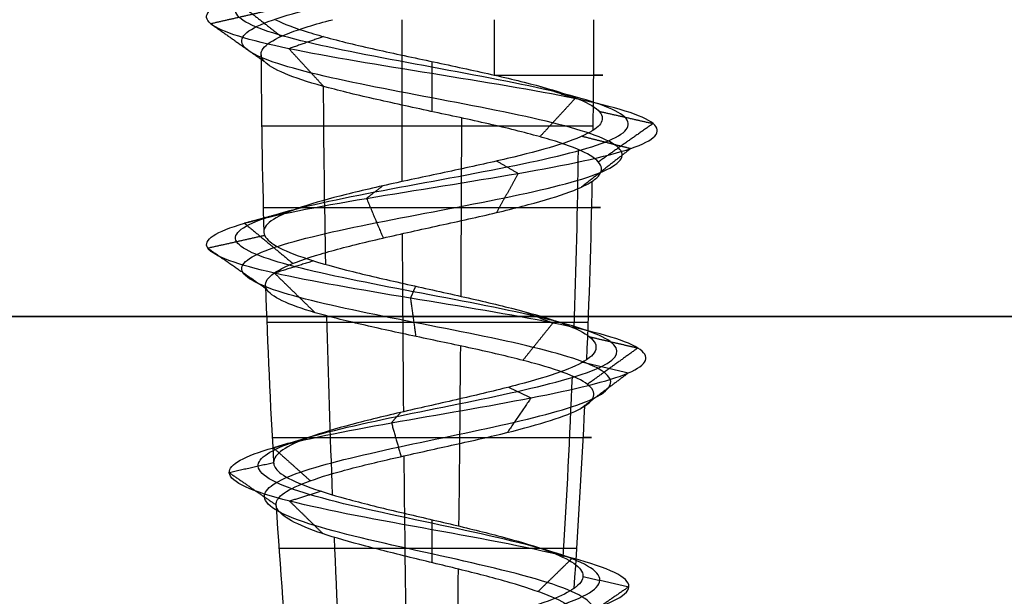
# Model space of a CAD drawing. Header units: millimetres. Extents: x -646 to 654, y -203 to 198.
# Tile 508 of 656: x -31.7 to -23.78, y 139.59 to 144.23. Entities that reach past the tile are written whole.
import ezdxf

# ---------------------------------------------------------------- set-up
doc = ezdxf.new("R2010")
doc.units = ezdxf.units.MM
doc.layers.add('Default', color=7, linetype='Continuous', true_color=0x000000)
doc.layers.add('Screw', color=7, linetype='Continuous', true_color=0xffffff)

msp = doc.modelspace()

# ---------------------------------------------------------------- linework, layer by layer
at = {"layer": 'Default'}
for points in [[(-645.3844, 141.8403, 1171.8222), (3.6156, 141.8403, 1171.8222), (652.6156, 141.8403, 1171.8222)], [(652.6156, 141.8403, 771.8222), (3.6156, 141.8403, 771.8222), (-645.3844, 141.8403, 771.8222)]]:
    msp.add_open_spline(points, degree=2, dxfattribs=at)
at = {"layer": 'Screw', "color": 7, "true_color": 0xffffff, "extrusion": (0.984564, 9.33495e-14, -0.175023)}
for start, end in [(268.803567, 270), (267.101632, 268.418832), (265.414268, 266.774917)]:
    msp.add_arc((144.2263, 822.7859, -164.2581), 62.3281, start, end, dxfattribs=at)
at = {"layer": 'Screw', "color": 7, "true_color": 0xffffff, "extrusion": (-0.930504, -9.33495e-14, 0.366281)}
msp.add_arc((-144.2263, 653.3475, 311.6797), 62.3281, 89.590282, 90, dxfattribs=at)
at = {"layer": 'Screw', "color": 7, "true_color": 0xffffff, "extrusion": (-0.326888, 3.09932e-14, -0.945063)}
msp.add_arc((-144.2263, 342.3659, -726.7576), 62.3281, 270, 270.818715, dxfattribs=at)
at = {"layer": 'Screw', "color": 7, "true_color": 0xffffff, "extrusion": (0.018848, -1.78709e-15, 0.999822)}
for start, end in [(90.260206, 91.57383), (91.96827, 93.281896)]:
    msp.add_arc((144.2263, -17.8944, 778.1489), 62.3281, start, end, dxfattribs=at)
at = {"layer": 'Screw', "color": 7, "true_color": 0xffffff, "extrusion": (0, 1, 0)}
for centre, radius, start, end in [((28.3844, 778.8222, 143.781), 1.3733, 111.40935, 199.08), ((28.3844, 778.8222, 143.3703), 1.369, 199.08, 1.08), ((28.3844, 778.8222, 142.7173), 1.3566, 1.08, 199.08), ((28.3844, 778.8222, 141.7916), 1.3273, 199.08, 1.08), ((28.3844, 778.8222, 140.8686), 1.2844, 1.08, 199.08), ((28.3844, 778.8222, 139.9754), 1.2298, 199.08, 1.08)]:
    msp.add_arc(centre, radius, start, end, dxfattribs=at)
at = {"layer": 'Screw', "color": 7, "true_color": 0xffffff, "extrusion": (-0.772512, -9.33495e-14, -0.635)}
for start, end in [(88.190767, 89.506747), (86.486412, 87.810048), (84.803382, 86.171321)]:
    msp.add_arc((-144.2263, 558.7203, -472.625), 62.3281, start, end, dxfattribs=at)
at = {"layer": 'Screw', "color": 7, "true_color": 0xffffff, "extrusion": (-0.984564, -9.33495e-14, 0.175023)}
for start, end in [(87.955423, 89.273537), (86.25486, 87.588297), (84.570262, 85.936105)]:
    msp.add_arc((-144.2263, 700.8794, 164.2581), 62.3281, start, end, dxfattribs=at)
at = {"layer": 'Screw', "color": 7, "true_color": 0xffffff, "extrusion": (-0.506335, -9.33495e-14, 0.862337)}
for start, end in [(87.720403, 89.039653), (86.02345, 87.36559)]:
    msp.add_arc((-144.2263, 308.9147, 685.9792), 62.3281, start, end, dxfattribs=at)
at = {"layer": 'Screw', "color": 7, "true_color": 0xffffff, "extrusion": (-0.326888, 3.099e-14, -0.945063)}
msp.add_arc((-144.2263, 342.3659, -726.7576), 62.3281, 271.195378, 272.514379, dxfattribs=at)
at = {"layer": 'Screw', "color": 7, "true_color": 0xffffff, "extrusion": (-0.326888, 3.09926e-14, -0.945063)}
msp.add_arc((-144.2263, 342.3659, -726.7576), 62.3281, 272.858129, 274.207806, dxfattribs=at)
at = {"layer": 'Screw', "color": 7, "true_color": 0xffffff, "extrusion": (0.018848, -1.78677e-15, 0.999822)}
msp.add_arc((144.2263, -17.8944, 778.1489), 62.3281, 93.594012, 94.963328, dxfattribs=at)
at = {"layer": 'Screw', "color": 7, "true_color": 0xffffff}
for points, knots in [([(-29.2801, 135.0848, 778.8222), (-29.2897, 135.1612, 778.5877), (-29.2212, 135.2376, 778.3382), (-28.8954, 135.3903, 777.9584), (-28.6489, 135.4667, 777.8309), (-28.1198, 135.6195, 777.7928), (-27.8406, 135.6958, 777.8831), (-27.4183, 135.8486, 778.2514), (-27.2785, 135.925, 778.5277), (-27.2403, 136.0778, 779.1167), (-27.3431, 136.1541, 779.4258), (-27.7538, 136.3069, 779.8905), (-28.0599, 136.3833, 780.0426), (-28.7089, 136.5361, 780.0808), (-29.0478, 136.6124, 779.9657), (-29.5549, 136.7652, 779.5126), (-29.7251, 136.8416, 779.1767), (-29.7518, 136.9944, 778.4677), (-29.6076, 137.0707, 778.1088), (-29.1085, 137.2235, 777.5882), (-28.7509, 137.2999, 777.4299), (-28.0179, 137.4526, 777.4147), (-27.6471, 137.529, 777.5581), (-27.1095, 137.6818, 778.0741), (-26.9463, 137.7582, 778.4437), (-26.931, 137.9109, 779.2007), (-27.0794, 137.9873, 779.5834), (-27.6123, 138.1401, 780.138), (-27.9939, 138.2165, 780.3061), (-28.7749, 138.3692, 780.3214), (-29.1695, 138.4456, 780.1681), (-29.741, 138.5984, 779.6182), (-29.916, 138.6748, 779.2247), (-29.9275, 138.8275, 778.4197), (-29.7636, 138.9039, 778.0164), (-29.1955, 139.0567, 777.4376), (-28.7928, 139.1331, 777.2657), (-27.9759, 139.2858, 777.2581), (-27.5666, 139.3622, 777.4225), (-26.9793, 139.515, 777.9991), (-26.8049, 139.5914, 778.4077), (-26.7973, 139.7441, 779.2367), (-26.9642, 139.8205, 779.6519), (-27.5493, 139.9733, 780.2477), (-27.9639, 140.0497, 780.4245), (-28.8048, 140.2024, 780.4322), (-29.226, 140.2788, 780.2628), (-29.8303, 140.4316, 779.6693), (-30.0077, 140.5079, 779.2487), (-30.0184, 140.6512, 778.449), (-29.8936, 140.718, 778.0723), (-29.4247, 140.8517, 777.4798), (-29.0837, 140.9185, 777.2663), (-28.3363, 141.0522, 777.104), (-27.9325, 141.119, 777.1559), (-27.2437, 141.2527, 777.509), (-26.9612, 141.3195, 777.8089), (-26.6492, 141.4532, 778.5273), (-26.6209, 141.52, 778.9432), (-26.8381, 141.6537, 779.7052), (-27.083, 141.7205, 780.0486), (-27.742, 141.8542, 780.5049), (-28.1538, 141.921, 780.6162), (-28.9618, 142.0547, 780.55), (-29.3551, 142.1215, 780.3727), (-29.9443, 142.2552, 779.8024), (-30.1379, 142.322, 779.4114), (-30.2324, 142.4557, 778.5877), (-30.122, 142.5225, 778.1605), (-29.6606, 142.6562, 777.4701), (-29.3078, 142.723, 777.2084), (-28.5132, 142.8567, 776.9674), (-28.0744, 142.9235, 776.9889), (-27.3072, 143.0572, 777.3067), (-26.9817, 143.1241, 777.6017), (-26.5903, 143.2577, 778.334), (-26.5258, 143.3246, 778.7686), (-26.6878, 143.4582, 779.583), (-26.9137, 143.5251, 779.9598), (-27.5555, 143.6587, 780.4866), (-27.9692, 143.7256, 780.6346), (-28.7995, 143.8592, 780.6346), (-29.2132, 143.9261, 780.4866), (-29.8551, 144.0597, 779.9598), (-30.0809, 144.1266, 779.583), (-30.2429, 144.2602, 778.7686), (-30.1784, 144.3271, 778.334), (-29.787, 144.4607, 777.6017), (-29.4615, 144.5276, 777.3067), (-28.6944, 144.6612, 776.9889), (-28.2555, 144.7281, 776.9674), (-27.461, 144.8618, 777.2084), (-27.1081, 144.9286, 777.4701), (-26.6468, 145.0623, 778.1605), (-26.54, 145.1291, 778.5867), (-26.6214, 145.2628, 779.413), (-26.8092, 145.3296, 779.8102), (-27.3964, 145.4633, 780.3973), (-27.7935, 145.5301, 780.5852), (-28.6199, 145.6638, 780.6666), (-29.0461, 145.7306, 780.5598), (-29.7365, 145.8643, 780.0985), (-29.9982, 145.9311, 779.7456), (-30.2392, 146.0648, 778.951), (-30.2177, 146.1316, 778.5122), (-29.8999, 146.2653, 777.7451), (-29.6049, 146.3321, 777.4195), (-28.8726, 146.4658, 777.0281), (-28.438, 146.5326, 776.9637), (-27.6236, 146.6663, 777.1257), (-27.2468, 146.7331, 777.3515), (-26.72, 146.8668, 777.9934), (-26.572, 146.9336, 778.407), (-26.572, 147.0673, 779.2374), (-26.72, 147.1341, 779.651), (-27.2468, 147.2678, 780.2929), (-27.6236, 147.3346, 780.5188), (-28.438, 147.4683, 780.6808), (-28.8726, 147.5351, 780.6163), (-29.6049, 147.6688, 780.2249), (-29.8999, 147.7356, 779.8993), (-30.2177, 147.8693, 779.1322), (-30.2392, 147.9361, 778.6934), (-29.9982, 148.0698, 777.8988), (-29.7365, 148.1367, 777.5459), (-29.0461, 148.2703, 777.0846), (-28.6199, 148.3372, 776.9779), (-27.7935, 148.4708, 777.0593), (-27.3964, 148.5377, 777.2471), (-26.8092, 148.6713, 777.8342), (-26.6214, 148.7382, 778.2314), (-26.54, 148.8718, 779.0577), (-26.6468, 148.9387, 779.4839), (-27.1081, 149.0723, 780.1743), (-27.461, 149.1392, 780.436), (-28.2555, 149.2728, 780.6771), (-28.6944, 149.3397, 780.6555), (-29.4615, 149.4733, 780.3378), (-29.787, 149.5402, 780.0427), (-30.1784, 149.6739, 779.3104), (-30.2429, 149.7407, 778.8758), (-30.0809, 149.8744, 778.0614), (-29.8551, 149.9412, 777.6846), (-29.2132, 150.0749, 777.1578), (-28.7995, 150.1417, 777.0098), (-27.9692, 150.2754, 777.0098), (-27.5555, 150.3422, 777.1578), (-26.9137, 150.4759, 777.6846), (-26.6878, 150.5427, 778.0614), (-26.5258, 150.6764, 778.8758), (-26.5903, 150.7432, 779.3104), (-26.9817, 150.8769, 780.0427), (-27.3072, 150.9437, 780.3378), (-28.0744, 151.0774, 780.6555), (-28.5132, 151.1442, 780.6771), (-29.3078, 151.2779, 780.436), (-29.6606, 151.3447, 780.1743), (-30.122, 151.4784, 779.4839), (-30.2287, 151.5452, 779.0577), (-30.1473, 151.6789, 778.2314), (-29.9595, 151.7457, 777.8342), (-29.3723, 151.8794, 777.2471), (-28.9752, 151.9462, 777.0593), (-28.1488, 152.0799, 776.9779), (-27.7227, 152.1467, 777.0846), (-27.0323, 152.2804, 777.5459), (-26.7705, 152.3472, 777.8988), (-26.5295, 152.4809, 778.6934), (-26.5511, 152.5477, 779.1322), (-26.8688, 152.6814, 779.8993), (-27.1639, 152.7482, 780.2249), (-27.8962, 152.8819, 780.6163), (-28.3307, 152.9488, 780.6808), (-29.1451, 153.0824, 780.5188), (-29.522, 153.1493, 780.2929), (-30.0487, 153.2829, 779.651), (-30.1967, 153.3497, 779.2381), (-30.1967, 153.4166, 778.8222)], [0.0909091, 0.0909091, 0.0909091, 0.0909091, 0.1022727, 0.1022727, 0.1136364, 0.1136364, 0.125, 0.125, 0.1363636, 0.1363636, 0.1477273, 0.1477273, 0.1590909, 0.1590909, 0.1704545, 0.1704545, 0.1818182, 0.1818182, 0.1931818, 0.1931818, 0.2045455, 0.2045455, 0.2159091, 0.2159091, 0.2272727, 0.2272727, 0.2386364, 0.2386364, 0.25, 0.25, 0.2613636, 0.2613636, 0.2727273, 0.2727273, 0.2840909, 0.2840909, 0.2954545, 0.2954545, 0.3068182, 0.3068182, 0.3181818, 0.3181818, 0.3295455, 0.3295455, 0.3409091, 0.3409091, 0.3522727, 0.3522727, 0.3636364, 0.3636364, 0.3735795, 0.3735795, 0.3835227, 0.3835227, 0.3934659, 0.3934659, 0.4034091, 0.4034091, 0.4133523, 0.4133523, 0.4232955, 0.4232955, 0.4332386, 0.4332386, 0.4431818, 0.4431818, 0.453125, 0.453125, 0.4630682, 0.4630682, 0.4730114, 0.4730114, 0.4829545, 0.4829545, 0.4928977, 0.4928977, 0.5028409, 0.5028409, 0.5127841, 0.5127841, 0.5227273, 0.5227273, 0.5326705, 0.5326705, 0.5426136, 0.5426136, 0.5525568, 0.5525568, 0.5625, 0.5625, 0.5724432, 0.5724432, 0.5823864, 0.5823864, 0.5923295, 0.5923295, 0.6022727, 0.6022727, 0.6122159, 0.6122159, 0.6221591, 0.6221591, 0.6321023, 0.6321023, 0.6420455, 0.6420455, 0.6519886, 0.6519886, 0.6619318, 0.6619318, 0.671875, 0.671875, 0.6818182, 0.6818182, 0.6917614, 0.6917614, 0.7017045, 0.7017045, 0.7116477, 0.7116477, 0.7215909, 0.7215909, 0.7315341, 0.7315341, 0.7414773, 0.7414773, 0.7514205, 0.7514205, 0.7613636, 0.7613636, 0.7713068, 0.7713068, 0.78125, 0.78125, 0.7911932, 0.7911932, 0.8011364, 0.8011364, 0.8110795, 0.8110795, 0.8210227, 0.8210227, 0.8309659, 0.8309659, 0.8409091, 0.8409091, 0.8508523, 0.8508523, 0.8607955, 0.8607955, 0.8707386, 0.8707386, 0.8806818, 0.8806818, 0.890625, 0.890625, 0.9005682, 0.9005682, 0.9105114, 0.9105114, 0.9204545, 0.9204545, 0.9303977, 0.9303977, 0.9403409, 0.9403409, 0.9502841, 0.9502841, 0.9602273, 0.9602273, 0.9701705, 0.9701705, 0.9801136, 0.9801136, 0.9900568, 0.9900568, 1, 1, 1, 1]), ([(-28.4622, 135.5653, 778.056), (-28.4366, 135.5752, 778.0508), (-28.4106, 135.585, 778.047), (-28.1808, 135.6713, 778.0254), (-27.962, 135.7476, 778.0907), (-27.6259, 135.9004, 778.3729), (-27.5112, 135.9768, 778.5886), (-27.473, 136.1296, 779.0558), (-27.5506, 136.2059, 779.3044), (-27.8752, 136.3587, 779.6829), (-28.1208, 136.4351, 779.81), (-28.648, 136.5879, 779.8482), (-28.9263, 136.6642, 779.7582), (-29.3473, 136.817, 779.3912), (-29.4924, 136.8934, 779.1158), (-29.5192, 137.0462, 778.5286), (-29.4, 137.1225, 778.2303), (-28.9871, 137.2753, 777.7958), (-28.6899, 137.3517, 777.6626), (-28.0788, 137.5044, 777.6473), (-27.7685, 137.5808, 777.7657), (-27.3171, 137.7336, 778.1956), (-27.1789, 137.81, 778.5046), (-27.1636, 137.9627, 779.1398), (-27.287, 138.0391, 779.462), (-27.7338, 138.1919, 779.9304), (-28.0548, 138.2683, 780.0735), (-28.7139, 138.421, 780.0888), (-29.0481, 138.4974, 779.9605), (-29.5334, 138.6502, 779.4967), (-29.6834, 138.7266, 779.1638), (-29.6948, 138.8793, 778.4806), (-29.556, 138.9557, 778.1379), (-29.0741, 139.1085, 777.6452), (-28.7319, 139.1849, 777.4984), (-28.0368, 139.3376, 777.4907), (-27.6881, 139.414, 777.6301), (-27.1869, 139.5668, 778.1205), (-27.0376, 139.6432, 778.4686), (-27.03, 139.7959, 779.1758), (-27.1718, 139.8723, 779.5305), (-27.6707, 140.0251, 780.0402), (-28.0248, 140.1015, 780.1919), (-28.7439, 140.2542, 780.1995), (-29.1046, 140.3306, 780.0552), (-29.6227, 140.4834, 779.5478), (-29.775, 140.5597, 779.1878), (-29.7858, 140.703, 778.5023), (-29.68, 140.7698, 778.1787), (-29.2786, 140.9035, 777.6686), (-28.986, 140.9703, 777.4841), (-28.3432, 141.104, 777.3426), (-27.9952, 141.1708, 777.3863), (-27.4003, 141.3045, 777.689), (-27.1558, 141.3713, 777.9472), (-26.8845, 141.505, 778.5671), (-26.859, 141.5718, 778.9266), (-27.0453, 141.7055, 779.5867), (-27.2566, 141.7723, 779.8847), (-27.8269, 141.906, 780.2819), (-28.184, 141.9728, 780.3794), (-28.886, 142.1065, 780.3237), (-29.2283, 142.1733, 780.1705), (-29.7421, 142.307, 779.6756), (-29.9116, 142.3738, 779.3356), (-29.9957, 142.5075, 778.6179), (-29.8989, 142.5743, 778.2455), (-29.4968, 142.708, 777.6437), (-29.1892, 142.7748, 777.4156), (-28.4966, 142.9085, 777.2055), (-28.1142, 142.9753, 777.2243), (-27.4455, 143.109, 777.5012), (-27.1618, 143.1759, 777.7584), (-26.8206, 143.3095, 778.3967), (-26.7644, 143.3764, 778.7755), (-26.9056, 143.51, 779.4853), (-27.1025, 143.5769, 779.8138), (-27.6619, 143.7105, 780.2729), (-28.0225, 143.7774, 780.4019), (-28.7462, 143.911, 780.4019), (-29.1068, 143.9779, 780.2729), (-29.6663, 144.1115, 779.8138), (-29.8631, 144.1784, 779.4853), (-30.0043, 144.312, 778.7755), (-29.9481, 144.3789, 778.3967), (-29.607, 144.5125, 777.7584), (-29.3232, 144.5794, 777.5012), (-28.6546, 144.713, 777.2243), (-28.2721, 144.7799, 777.2055), (-27.5795, 144.9136, 777.4156), (-27.2719, 144.9804, 777.6437), (-26.8698, 145.1141, 778.2455), (-26.7768, 145.1809, 778.6169), (-26.8477, 145.3146, 779.3372), (-27.0114, 145.3814, 779.6834), (-27.5232, 145.5151, 780.1951), (-27.8694, 145.5819, 780.3589), (-28.5897, 145.7156, 780.4298), (-28.9611, 145.7824, 780.3368), (-29.5629, 145.9161, 779.9347), (-29.791, 145.9829, 779.6271), (-30.0011, 146.1166, 778.9345), (-29.9823, 146.1834, 778.552), (-29.7054, 146.3171, 777.8834), (-29.4482, 146.3839, 777.5996), (-28.8099, 146.5176, 777.2584), (-28.4311, 146.5844, 777.2022), (-27.7213, 146.7181, 777.3434), (-27.3928, 146.7849, 777.5403), (-26.9336, 146.9186, 778.0998), (-26.8046, 146.9854, 778.4603), (-26.8046, 147.1191, 779.1841), (-26.9336, 147.1859, 779.5446), (-27.3928, 147.3196, 780.1041), (-27.7213, 147.3864, 780.301), (-28.4311, 147.5201, 780.4422), (-28.8099, 147.5869, 780.386), (-29.4482, 147.7206, 780.0448), (-29.7054, 147.7874, 779.7611), (-29.9823, 147.9211, 779.0924), (-30.0011, 147.988, 778.7099), (-29.791, 148.1216, 778.0174), (-29.5629, 148.1885, 777.7098), (-28.9611, 148.3221, 777.3077), (-28.5897, 148.389, 777.2146), (-27.8694, 148.5226, 777.2856), (-27.5232, 148.5895, 777.4493), (-27.0114, 148.7231, 777.9611), (-26.8477, 148.79, 778.3072), (-26.7768, 148.9236, 779.0275), (-26.8698, 148.9905, 779.399), (-27.2719, 149.1241, 780.0007), (-27.5795, 149.191, 780.2289), (-28.2721, 149.3246, 780.439), (-28.6546, 149.3915, 780.4202), (-29.3232, 149.5251, 780.1432), (-29.607, 149.592, 779.886), (-29.9481, 149.7257, 779.2477), (-30.0043, 149.7925, 778.8689), (-29.8631, 149.9262, 778.1591), (-29.6663, 149.993, 777.8306), (-29.1068, 150.1267, 777.3715), (-28.7462, 150.1935, 777.2425), (-28.0225, 150.3272, 777.2425), (-27.6619, 150.394, 777.3715), (-27.1025, 150.5277, 777.8306), (-26.9056, 150.5945, 778.1591), (-26.7644, 150.7282, 778.8689), (-26.8206, 150.795, 779.2477), (-27.1618, 150.9287, 779.886), (-27.4455, 150.9955, 780.1432), (-28.1142, 151.1292, 780.4202), (-28.4966, 151.196, 780.439), (-29.1892, 151.3297, 780.2289), (-29.4968, 151.3965, 780.0007), (-29.8989, 151.5302, 779.399), (-29.9919, 151.597, 779.0275), (-29.921, 151.7307, 778.3072), (-29.7573, 151.7975, 777.9611), (-29.2455, 151.9312, 777.4493), (-28.8993, 151.998, 777.2856), (-28.1791, 152.1317, 777.2146), (-27.8076, 152.1985, 777.3077), (-27.2058, 152.3322, 777.7098), (-26.9777, 152.399, 778.0174), (-26.7676, 152.5327, 778.7099), (-26.7864, 152.5995, 779.0924), (-27.0634, 152.7332, 779.7611), (-27.3205, 152.8, 780.0448), (-27.9588, 152.9337, 780.386), (-28.3376, 153.0006, 780.4422), (-29.0475, 153.1342, 780.301), (-29.3759, 153.2011, 780.1041), (-29.8351, 153.3347, 779.5446), (-29.9641, 153.4015, 779.1847), (-29.9641, 153.4684, 778.8222)], [2.782471, 2.782471, 2.782471, 2.782471, 2.974275, 2.974275, 4.461413, 4.461413, 5.948551, 5.948551, 7.435688, 7.435688, 8.922826, 8.922826, 10.409964, 10.409964, 11.897102, 11.897102, 13.384239, 13.384239, 14.871377, 14.871377, 16.358515, 16.358515, 17.845652, 17.845652, 19.33279, 19.33279, 20.819928, 20.819928, 22.307065, 22.307065, 23.794203, 23.794203, 25.281341, 25.281341, 26.768478, 26.768478, 28.255616, 28.255616, 29.742754, 29.742754, 31.229892, 31.229892, 32.717029, 32.717029, 34.204167, 34.204167, 35.691305, 35.691305, 36.99255, 36.99255, 38.293796, 38.293796, 39.595041, 39.595041, 40.896287, 40.896287, 42.197532, 42.197532, 43.498777, 43.498777, 44.800023, 44.800023, 46.101268, 46.101268, 47.402514, 47.402514, 48.703759, 48.703759, 50.005005, 50.005005, 51.30625, 51.30625, 52.607496, 52.607496, 53.908741, 53.908741, 55.209987, 55.209987, 56.511232, 56.511232, 57.812478, 57.812478, 59.113723, 59.113723, 60.414969, 60.414969, 61.716214, 61.716214, 63.01746, 63.01746, 64.318705, 64.318705, 65.619951, 65.619951, 66.921196, 66.921196, 68.222442, 68.222442, 69.523687, 69.523687, 70.824933, 70.824933, 72.126178, 72.126178, 73.427423, 73.427423, 74.728669, 74.728669, 76.029914, 76.029914, 77.33116, 77.33116, 78.632405, 78.632405, 79.933651, 79.933651, 81.234896, 81.234896, 82.536142, 82.536142, 83.837387, 83.837387, 85.138633, 85.138633, 86.439878, 86.439878, 87.741124, 87.741124, 89.042369, 89.042369, 90.343615, 90.343615, 91.64486, 91.64486, 92.946106, 92.946106, 94.247351, 94.247351, 95.548597, 95.548597, 96.849842, 96.849842, 98.151088, 98.151088, 99.452333, 99.452333, 100.753579, 100.753579, 102.054824, 102.054824, 103.35607, 103.35607, 104.657315, 104.657315, 105.95856, 105.95856, 107.259806, 107.259806, 108.561051, 108.561051, 109.862297, 109.862297, 111.163542, 111.163542, 112.464788, 112.464788, 113.766033, 113.766033, 115.067279, 115.067279, 116.368524, 116.368524, 117.66977, 117.66977, 118.971015, 118.971015, 118.971015, 118.971015]), ([(-28.0882, 135.4652, 778.1266), (-27.9956, 135.5025, 778.1558), (-27.907, 135.5398, 778.203), (-27.6707, 135.6534, 778.3991), (-27.5614, 135.7298, 778.6018), (-27.5232, 135.8826, 779.0427), (-27.5955, 135.9589, 779.2781), (-27.9014, 136.1117, 779.6381), (-28.1339, 136.1881, 779.7597), (-28.6348, 136.3409, 779.7979), (-28.9001, 136.4172, 779.7133), (-29.3025, 136.57, 779.3649), (-29.4422, 136.6464, 779.1026), (-29.4689, 136.7992, 778.5418), (-29.3551, 136.8755, 778.2565), (-28.9609, 137.0283, 777.8406), (-28.6768, 137.1047, 777.7129), (-28.0919, 137.2574, 777.6976), (-27.7947, 137.3338, 777.8106), (-27.3619, 137.4866, 778.2218), (-27.2292, 137.563, 778.5178), (-27.2139, 137.7157, 779.1266), (-27.3318, 137.7921, 779.4358), (-27.76, 137.9449, 779.8856), (-28.0679, 138.0213, 780.0232), (-28.7008, 138.174, 780.0385), (-29.0218, 138.2504, 779.9157), (-29.4886, 138.4032, 779.4705), (-29.6331, 138.4796, 779.1506), (-29.6446, 138.6323, 778.4938), (-29.5112, 138.7087, 778.1641), (-29.0479, 138.8615, 777.69), (-28.7188, 138.9379, 777.5486), (-28.0499, 139.0906, 777.541), (-27.7143, 139.167, 777.675), (-27.2317, 139.3198, 778.1467), (-27.0879, 139.3962, 778.4818), (-27.0802, 139.5489, 779.1626), (-27.2167, 139.6253, 779.5042), (-27.6969, 139.7781, 779.9953), (-28.0379, 139.8545, 780.1416), (-28.7308, 140.0072, 780.1493), (-29.0783, 140.0836, 780.0104), (-29.5779, 140.2364, 779.5216), (-29.7248, 140.3127, 779.1746), (-29.7355, 140.456, 778.5138), (-29.6338, 140.5228, 778.2017), (-29.2471, 140.6565, 777.7093), (-28.965, 140.7233, 777.5311), (-28.3447, 140.857, 777.3941), (-28.0087, 140.9238, 777.436), (-27.4342, 141.0575, 777.7279), (-27.1978, 141.1243, 777.9771), (-26.9354, 141.258, 778.5757), (-26.9105, 141.3248, 778.9231), (-27.09, 141.4585, 779.5611), (-27.294, 141.5253, 779.8493), (-27.8452, 141.659, 780.2337), (-28.1905, 141.7258, 780.3283), (-28.8696, 141.8595, 780.2748), (-29.2009, 141.9263, 780.1268), (-29.6984, 142.06, 779.6482), (-29.8627, 142.1268, 779.3192), (-29.9445, 142.2605, 778.6245), (-29.8507, 142.3273, 778.2638), (-29.4614, 142.461, 777.6812), (-29.1636, 142.5278, 777.4603), (-28.4931, 142.6615, 777.2569), (-28.1228, 142.7283, 777.2751), (-27.4754, 142.862, 777.5433), (-27.2007, 142.9288, 777.7922), (-26.8703, 143.0625, 778.4102), (-26.8159, 143.1294, 778.777), (-26.9526, 143.263, 779.4642), (-27.1432, 143.3299, 779.7822), (-27.6849, 143.4635, 780.2268), (-28.034, 143.5304, 780.3517), (-28.7347, 143.664, 780.3517), (-29.0838, 143.7309, 780.2268), (-29.6255, 143.8645, 779.7822), (-29.8161, 143.9314, 779.4642), (-29.9528, 144.065, 778.777), (-29.8984, 144.1319, 778.4102), (-29.5681, 144.2655, 777.7922), (-29.2934, 144.3324, 777.5433), (-28.646, 144.466, 777.2751), (-28.2757, 144.5329, 777.2569), (-27.6051, 144.6666, 777.4603), (-27.3073, 144.7334, 777.6812), (-26.918, 144.8671, 778.2638), (-26.8279, 144.9339, 778.6235), (-26.8966, 145.0676, 779.3208), (-27.0551, 145.1344, 779.656), (-27.5506, 145.2681, 780.1514), (-27.8858, 145.3349, 780.31), (-28.5831, 145.4686, 780.3787), (-28.9428, 145.5354, 780.2886), (-29.5254, 145.6691, 779.8993), (-29.7463, 145.7359, 779.6015), (-29.9497, 145.8696, 778.9309), (-29.9315, 145.9364, 778.5606), (-29.6633, 146.0701, 777.9132), (-29.4143, 146.1369, 777.6385), (-28.7964, 146.2706, 777.3082), (-28.4296, 146.3374, 777.2538), (-27.7423, 146.4711, 777.3905), (-27.4243, 146.5379, 777.5811), (-26.9798, 146.6716, 778.1228), (-26.8549, 146.7384, 778.4719), (-26.8549, 146.8721, 779.1726), (-26.9798, 146.9389, 779.5217), (-27.4243, 147.0726, 780.0633), (-27.7423, 147.1394, 780.2539), (-28.4296, 147.2731, 780.3906), (-28.7964, 147.3399, 780.3362), (-29.4143, 147.4736, 780.0059), (-29.6633, 147.5404, 779.7312), (-29.9315, 147.6741, 779.0838), (-29.9497, 147.7409, 778.7135), (-29.7463, 147.8746, 778.043), (-29.5254, 147.9415, 777.7452), (-28.9428, 148.0751, 777.3559), (-28.5831, 148.142, 777.2658), (-27.8858, 148.2756, 777.3345), (-27.5506, 148.3425, 777.493), (-27.0551, 148.4761, 777.9885), (-26.8966, 148.543, 778.3236), (-26.8279, 148.6766, 779.021), (-26.918, 148.7435, 779.3806), (-27.3073, 148.8771, 779.9633), (-27.6051, 148.944, 780.1841), (-28.2757, 149.0776, 780.3875), (-28.646, 149.1445, 780.3693), (-29.2934, 149.2781, 780.1012), (-29.5681, 149.345, 779.8522), (-29.8984, 149.4787, 779.2342), (-29.9528, 149.5455, 778.8675), (-29.8161, 149.6792, 778.1802), (-29.6255, 149.746, 777.8622), (-29.0838, 149.8797, 777.4177), (-28.7347, 149.9465, 777.2928), (-28.034, 150.0802, 777.2928), (-27.6849, 150.147, 777.4177), (-27.1432, 150.2807, 777.8622), (-26.9526, 150.3475, 778.1802), (-26.8159, 150.4812, 778.8675), (-26.8703, 150.548, 779.2342), (-27.2007, 150.6817, 779.8522), (-27.4754, 150.7485, 780.1012), (-28.1228, 150.8822, 780.3693), (-28.4931, 150.949, 780.3875), (-29.1636, 151.0827, 780.1841), (-29.4614, 151.1495, 779.9633), (-29.8507, 151.2832, 779.3806), (-29.9408, 151.35, 779.021), (-29.8721, 151.4837, 778.3236), (-29.7136, 151.5505, 777.9885), (-29.2181, 151.6842, 777.493), (-28.8829, 151.751, 777.3345), (-28.1856, 151.8847, 777.2658), (-27.826, 151.9515, 777.3559), (-27.2433, 152.0852, 777.7452), (-27.0225, 152.152, 778.043), (-26.8191, 152.2857, 778.7135), (-26.8372, 152.3525, 779.0838), (-27.1054, 152.4862, 779.7312), (-27.3544, 152.553, 780.0059), (-27.9724, 152.6867, 780.3362), (-28.3391, 152.7536, 780.3906), (-29.0264, 152.8872, 780.2539), (-29.3444, 152.9541, 780.0633), (-29.7889, 153.0877, 779.5217), (-29.9138, 153.1545, 779.1731), (-29.9138, 153.2214, 778.8222)], [9.962929, 9.962929, 9.962929, 9.962929, 10.425509, 10.425509, 11.373282, 11.373282, 12.321056, 12.321056, 13.268829, 13.268829, 14.216603, 14.216603, 15.164377, 15.164377, 16.11215, 16.11215, 17.059924, 17.059924, 18.007697, 18.007697, 18.955471, 18.955471, 19.903244, 19.903244, 20.851018, 20.851018, 21.798791, 21.798791, 22.746565, 22.746565, 23.694338, 23.694338, 24.642112, 24.642112, 25.589885, 25.589885, 26.537659, 26.537659, 27.485432, 27.485432, 28.433206, 28.433206, 29.38098, 29.38098, 30.328753, 30.328753, 31.158055, 31.158055, 31.987357, 31.987357, 32.816659, 32.816659, 33.64596, 33.64596, 34.475262, 34.475262, 35.304564, 35.304564, 36.133866, 36.133866, 36.963168, 36.963168, 37.79247, 37.79247, 38.621772, 38.621772, 39.451073, 39.451073, 40.280375, 40.280375, 41.109677, 41.109677, 41.938979, 41.938979, 42.768281, 42.768281, 43.597583, 43.597583, 44.426884, 44.426884, 45.256186, 45.256186, 46.085488, 46.085488, 46.91479, 46.91479, 47.744092, 47.744092, 48.573394, 48.573394, 49.402695, 49.402695, 50.231997, 50.231997, 51.061299, 51.061299, 51.890601, 51.890601, 52.719903, 52.719903, 53.549205, 53.549205, 54.378507, 54.378507, 55.207808, 55.207808, 56.03711, 56.03711, 56.866412, 56.866412, 57.695714, 57.695714, 58.525016, 58.525016, 59.354318, 59.354318, 60.183619, 60.183619, 61.012921, 61.012921, 61.842223, 61.842223, 62.671525, 62.671525, 63.500827, 63.500827, 64.330129, 64.330129, 65.15943, 65.15943, 65.988732, 65.988732, 66.818034, 66.818034, 67.647336, 67.647336, 68.476638, 68.476638, 69.30594, 69.30594, 70.135242, 70.135242, 70.964543, 70.964543, 71.793845, 71.793845, 72.623147, 72.623147, 73.452449, 73.452449, 74.281751, 74.281751, 75.111053, 75.111053, 75.940354, 75.940354, 76.769656, 76.769656, 77.598958, 77.598958, 78.42826, 78.42826, 79.257562, 79.257562, 80.086864, 80.086864, 80.916165, 80.916165, 81.745467, 81.745467, 82.574769, 82.574769, 83.404071, 83.404071, 83.404071, 83.404071]), ([(-29.7584, 143.9432, 778.8481), (-29.7591, 143.9521, 778.8068), (-29.7581, 143.961, 778.7655), (-29.7442, 144.0033, 778.5677), (-29.7053, 144.0369, 778.4106), (-29.5784, 144.1033, 778.123), (-29.4888, 144.1377, 777.9886), (-29.321, 144.1896, 777.812), (-29.2551, 144.208, 777.7547), (-29.1846, 144.2263, 777.7042)], [0.96749033, 0.96749033, 0.96749033, 0.96749033, 0.97051672, 0.97051672, 0.9820765, 0.9820765, 0.99363206, 0.99363206, 1, 1, 1, 1]), ([(-29.6414, 144.2263, 779.3791), (-29.5778, 144.1929, 779.5228), (-29.4879, 144.1591, 779.6572), (-29.2709, 144.0926, 779.8846), (-29.1408, 144.0587, 779.9807), (-28.8597, 143.9919, 780.1214), (-28.7048, 143.9582, 780.1679), (-28.3927, 143.8917, 780.2051), (-28.2313, 143.8578, 780.1965), (-27.9252, 143.791, 780.126), (-27.7762, 143.7573, 780.0633), (-27.512, 143.6908, 779.8935), (-27.3931, 143.6569, 779.7841), (-27.2021, 143.5902, 779.5351), (-27.1272, 143.5565, 779.392), (-27.0318, 143.4901, 779.0932), (-27.0098, 143.4562, 778.9334), (-27.0203, 143.3939, 778.6407), (-27.0461, 143.3646, 778.5038), (-27.091, 143.3357, 778.3749)], [0, 0, 0, 0, 0.0131018, 0.0131018, 0.0262038, 0.0262038, 0.0393054, 0.0393054, 0.0524026, 0.0524026, 0.0654962, 0.0654962, 0.0785829, 0.0785829, 0.0916631, 0.0916631, 0.1047336, 0.1047336, 0.1160808, 0.1160808, 0.1160808, 0.1160808]), ([(-27.0978, 142.926, 778.3772), (-27.0826, 142.9361, 778.4207), (-27.0696, 142.9462, 778.4648), (-27.0224, 142.9902, 778.6607), (-27.0122, 143.0241, 778.8208), (-27.046, 143.0913, 779.1308), (-27.0905, 143.1259, 779.2848), (-27.2272, 143.1937, 779.5653), (-27.3214, 143.2276, 779.6957), (-27.5453, 143.2946, 779.9138), (-27.6779, 143.3292, 780.0046), (-27.9625, 143.3968, 780.1344), (-28.1184, 143.4306, 780.1751), (-28.4306, 143.4974, 780.201), (-28.591, 143.5319, 780.1866), (-28.8937, 143.5994, 780.1055), (-29.0402, 143.6331, 780.0376), (-29.2979, 143.6998, 779.8587), (-29.4127, 143.7343, 779.7453), (-29.5949, 143.8016, 779.4898), (-29.6647, 143.8352, 779.344), (-29.7387, 143.8931, 779.0813), (-29.7559, 143.9182, 778.9646), (-29.7584, 143.9432, 778.8481)], [0.8519753, 0.8519753, 0.8519753, 0.8519753, 0.8553467, 0.8553467, 0.8668169, 0.8668169, 0.8782926, 0.8782926, 0.8897909, 0.8897909, 0.9012928, 0.9012928, 0.912814, 0.912814, 0.924337, 0.924337, 0.9358761, 0.9358761, 0.947415, 0.947415, 0.958967, 0.958967, 0.9674903, 0.9674903, 0.9674903, 0.9674903]), ([(-27.091, 143.3357, 778.3749), (-27.0978, 143.3313, 778.3554), (-27.1051, 143.327, 778.3361), (-27.1709, 143.2894, 778.1717), (-27.2556, 143.2555, 778.0348), (-27.4635, 143.1889, 777.8009), (-27.5894, 143.1552, 777.7008), (-27.8639, 143.0888, 777.5512), (-28.0161, 143.055, 777.4997), (-28.3245, 142.9883, 777.452), (-28.485, 142.9547, 777.4551), (-28.7911, 142.8883, 777.5146), (-28.9408, 142.8545, 777.5717), (-29.2082, 142.7879, 777.7311), (-29.3296, 142.7543, 777.8355), (-29.5269, 142.6879, 778.0757), (-29.6055, 142.6542, 778.2148), (-29.7096, 142.5879, 778.5071), (-29.7365, 142.5543, 778.6643), (-29.7359, 142.5186, 778.8287), (-29.7357, 142.5165, 778.8382), (-29.7355, 142.5144, 778.8477)], [0.1160808, 0.1160808, 0.1160808, 0.1160808, 0.1177946, 0.1177946, 0.1308434, 0.1308434, 0.1438796, 0.1438796, 0.156901, 0.156901, 0.1699069, 0.1699069, 0.1828952, 0.1828952, 0.1958651, 0.1958651, 0.2088148, 0.2088148, 0.2217415, 0.2217415, 0.2225325, 0.2225325, 0.2225325, 0.2225325]), ([(-29.7222, 142.0856, 778.8474), (-29.7241, 142.1026, 778.7695), (-29.7195, 142.1196, 778.6914), (-29.6855, 142.1708, 778.4636), (-29.6361, 142.2055, 778.3144), (-29.4913, 142.2734, 778.0441), (-29.3939, 142.3083, 777.9197), (-29.1655, 142.3768, 777.7135), (-29.0312, 142.411, 777.629), (-28.7457, 142.4786, 777.512), (-28.5908, 142.5135, 777.4778), (-28.2821, 142.5817, 777.464), (-28.1241, 142.6158, 777.4844), (-27.8283, 142.6833, 777.576), (-27.6865, 142.7181, 777.6486), (-27.4386, 142.7862, 777.835), (-27.3293, 142.8202, 777.9517), (-27.1838, 142.8776, 778.1732), (-27.1345, 142.9019, 778.2732), (-27.0978, 142.926, 778.3772)], [0.75864371, 0.75864371, 0.75864371, 0.75864371, 0.76434532, 0.76434532, 0.77561258, 0.77561258, 0.78693766, 0.78693766, 0.7982928, 0.7982928, 0.80965906, 0.80965906, 0.82105747, 0.82105747, 0.83246543, 0.83246543, 0.84390229, 0.84390229, 0.85197529, 0.85197529, 0.85197529, 0.85197529]), ([(-29.7355, 142.5144, 778.8477), (-29.7318, 142.4828, 778.993), (-29.7042, 142.4503, 779.1393), (-29.6017, 142.3843, 779.4208), (-29.5223, 142.35, 779.5586), (-29.3245, 142.2821, 779.7957), (-29.2034, 142.2475, 779.8983), (-28.9374, 142.1794, 780.0538), (-28.789, 142.1451, 780.109), (-28.4867, 142.0773, 780.1649), (-28.3287, 142.0427, 780.1665), (-28.0261, 141.9746, 780.1165), (-27.8773, 141.9403, 780.0645), (-27.6104, 141.8725, 779.9151), (-27.4885, 141.8378, 779.8158), (-27.2887, 141.7698, 779.5853), (-27.208, 141.7355, 779.4509), (-27.0987, 141.6677, 779.167), (-27.0686, 141.6331, 779.0136), (-27.0624, 141.5651, 778.7104), (-27.086, 141.5308, 778.5563), (-27.1369, 141.4952, 778.4061), (-27.1393, 141.4936, 778.3992), (-27.1417, 141.4919, 778.3924)], [0.2225325, 0.2225325, 0.2225325, 0.2225325, 0.2346461, 0.2346461, 0.2475474, 0.2475474, 0.2604273, 0.2604273, 0.2732792, 0.2732792, 0.2861022, 0.2861022, 0.2988944, 0.2988944, 0.3116548, 0.3116548, 0.3243813, 0.3243813, 0.3370732, 0.3370732, 0.3497283, 0.3497283, 0.3503328, 0.3503328, 0.3503328, 0.3503328]), ([(-27.1583, 141.1184, 778.3981), (-27.1299, 141.1369, 778.4778), (-27.1091, 141.1554, 778.5603), (-27.0746, 141.206, 778.7904), (-27.0783, 141.2382, 778.9433), (-27.1362, 141.3018, 779.2351), (-27.1912, 141.3346, 779.378), (-27.3445, 141.3989, 779.6341), (-27.4451, 141.431, 779.7506), (-27.6767, 141.4945, 779.9406), (-27.8108, 141.5272, 780.0166), (-28.0936, 141.5913, 780.1177), (-28.2462, 141.6234, 780.1441), (-28.5476, 141.6867, 780.1439), (-28.7004, 141.7194, 780.1172), (-28.9848, 141.7834, 780.0153), (-29.1202, 141.8153, 779.9383), (-29.3543, 141.8785, 779.7457), (-29.456, 141.9111, 779.6275), (-29.6118, 141.975, 779.3668), (-29.668, 142.0069, 779.2206), (-29.7119, 142.0538, 778.9978), (-29.7201, 142.0697, 778.9227), (-29.7222, 142.0856, 778.8474)], [0.6474183, 0.6474183, 0.6474183, 0.6474183, 0.6536067, 0.6536067, 0.6645423, 0.6645423, 0.6754994, 0.6754994, 0.6865043, 0.6865043, 0.697529, 0.697529, 0.7085986, 0.7085986, 0.7196861, 0.7196861, 0.7308157, 0.7308157, 0.7419615, 0.7419615, 0.7531465, 0.7531465, 0.7586437, 0.7586437, 0.7586437, 0.7586437]), ([(-27.1417, 141.4919, 778.3924), (-27.1902, 141.4597, 778.2569), (-27.2619, 141.4267, 778.1279), (-27.4453, 141.3604, 777.8979), (-27.5613, 141.3261, 777.7953), (-27.8174, 141.2583, 777.6382), (-27.9609, 141.2237, 777.5814), (-28.254, 141.1557, 777.5209), (-28.4078, 141.1214, 777.5163), (-28.703, 141.0536, 777.5592), (-28.8485, 141.019, 777.607), (-29.1105, 140.9511, 777.7472), (-29.2307, 140.9168, 777.8414), (-29.4285, 140.849, 778.0616), (-29.509, 140.8143, 778.1905), (-29.6195, 140.7463, 778.4638), (-29.6512, 140.712, 778.6119), (-29.6577, 140.6715, 778.788), (-29.6577, 140.6648, 778.8171), (-29.6568, 140.6581, 778.8462)], [0.3503328, 0.3503328, 0.3503328, 0.3503328, 0.3623459, 0.3623459, 0.3749239, 0.3749239, 0.3874613, 0.3874613, 0.3999564, 0.3999564, 0.4124078, 0.4124078, 0.4248142, 0.4248142, 0.4371739, 0.4371739, 0.4494864, 0.4494864, 0.4519139, 0.4519139, 0.4519139, 0.4519139]), ([(-29.6364, 140.3192, 778.8458), (-29.6401, 140.3455, 778.732), (-29.6282, 140.3719, 778.6169), (-29.5671, 140.4301, 778.367), (-29.5077, 140.4623, 778.2312), (-29.3486, 140.5264, 777.9909), (-29.2468, 140.5596, 777.883), (-29.0152, 140.6244, 777.7096), (-28.8819, 140.6569, 777.6419), (-28.6039, 140.721, 777.5566), (-28.4554, 140.754, 777.5378), (-28.1639, 140.8188, 777.5512), (-28.0168, 140.8511, 777.5839), (-27.7456, 140.9151, 777.6954), (-27.618, 140.948, 777.7759), (-27.3996, 141.0126, 777.973), (-27.306, 141.0449, 778.0926), (-27.2061, 141.0905, 778.2789), (-27.18, 141.1045, 778.3377), (-27.1583, 141.1184, 778.3981)], [0.55922837, 0.55922837, 0.55922837, 0.55922837, 0.56759811, 0.56759811, 0.57820819, 0.57820819, 0.58884377, 0.58884377, 0.59954331, 0.59954331, 0.61026957, 0.61026957, 0.62105234, 0.62105234, 0.63186028, 0.63186028, 0.64272181, 0.64272181, 0.64741828, 0.64741828, 0.64741828, 0.64741828]), ([(-29.6568, 140.6581, 778.8462), (-29.6528, 140.6309, 778.9642), (-29.6325, 140.6035, 779.0825), (-29.5517, 140.5429, 779.3332), (-29.4817, 140.5091, 779.4661), (-29.3034, 140.4422, 779.6961), (-29.1929, 140.4081, 779.7966), (-28.9482, 140.3407, 779.9512), (-28.8107, 140.3068, 780.0077), (-28.5291, 140.2399, 780.0694), (-28.3812, 140.2059, 780.0756), (-28.0969, 140.1386, 780.0376), (-27.9566, 140.1045, 779.9932), (-27.7035, 140.0375, 779.8612), (-27.5872, 140.0037, 779.7719), (-27.3955, 139.9365, 779.5625), (-27.3172, 139.9022, 779.4396), (-27.2091, 139.8351, 779.1787), (-27.1776, 139.8013, 779.0371), (-27.1653, 139.7343, 778.7564), (-27.184, 139.7, 778.6135), (-27.2315, 139.6619, 778.4624), (-27.2375, 139.6575, 778.445), (-27.2438, 139.653, 778.4277)], [0.4519139, 0.4519139, 0.4519139, 0.4519139, 0.4617504, 0.4617504, 0.4739562, 0.4739562, 0.4861023, 0.4861023, 0.4981926, 0.4981926, 0.5102355, 0.5102355, 0.5222136, 0.5222136, 0.5341447, 0.5341447, 0.5460072, 0.5460072, 0.5578177, 0.5578177, 0.5695614, 0.5695614, 0.571102, 0.571102, 0.571102, 0.571102]), ([(-27.2696, 139.2962, 778.4366), (-27.2315, 139.3239, 778.5404), (-27.2078, 139.3516, 778.6503), (-27.1901, 139.413, 778.896), (-27.2042, 139.4482, 779.0352), (-27.2779, 139.5167, 779.2984), (-27.339, 139.5509, 779.4259), (-27.4989, 139.6182, 779.6501), (-27.5998, 139.6528, 779.7496), (-27.8271, 139.7214, 779.9073), (-27.9569, 139.7559, 779.9673), (-28.2261, 139.8231, 780.0391), (-28.3692, 139.857, 780.0516), (-28.648, 139.9253, 780.0281), (-28.7877, 139.9601, 779.9913), (-29.0438, 140.0274, 779.8739), (-29.1635, 140.061, 779.7914), (-29.3657, 140.1285, 779.5934), (-29.4508, 140.1637, 779.4751), (-29.5749, 140.2317, 779.219), (-29.6152, 140.2655, 779.0775), (-29.6334, 140.3054, 778.9056), (-29.6354, 140.3123, 778.8758), (-29.6364, 140.3192, 778.8458)], [0.4558635, 0.4558635, 0.4558635, 0.4558635, 0.4640275, 0.4640275, 0.4741243, 0.4741243, 0.4843047, 0.4843047, 0.4945144, 0.4945144, 0.5048098, 0.5048098, 0.5151351, 0.5151351, 0.5255332, 0.5255332, 0.5359747, 0.5359747, 0.5464652, 0.5464652, 0.5570264, 0.5570264, 0.5592284, 0.5592284, 0.5592284, 0.5592284]), ([(-27.2438, 139.653, 778.4277), (-27.2856, 139.6238, 778.3138), (-27.3451, 139.5944, 778.2053), (-27.5029, 139.5319, 777.9994), (-27.6079, 139.4978, 777.903), (-27.8407, 139.4304, 777.7546), (-27.9715, 139.3964, 777.7003), (-28.2395, 139.3295, 777.6409), (-28.3802, 139.2955, 777.6348), (-28.6505, 139.2281, 777.6706), (-28.7838, 139.194, 777.7127), (-29.024, 139.127, 777.8381), (-29.1343, 139.0931, 777.9229), (-29.3157, 139.0258, 778.1218), (-29.3896, 138.9917, 778.2384), (-29.491, 138.9246, 778.4857), (-29.5203, 138.8907, 778.6198), (-29.5266, 138.8492, 778.7831), (-29.5265, 138.8415, 778.8134), (-29.5253, 138.8338, 778.8437)], [0.57110199, 0.57110199, 0.57110199, 0.57110199, 0.58124329, 0.58124329, 0.59286312, 0.59286312, 0.60441155, 0.60441155, 0.61590155, 0.61590155, 0.62731251, 0.62731251, 0.63866532, 0.63866532, 0.64993644, 0.64993644, 0.66114187, 0.66114187, 0.66368337, 0.66368337, 0.66368337, 0.66368337])]:
    msp.add_open_spline(points, degree=3, knots=knots, dxfattribs=at)
for points in [[(-29.9827, 144.3939, 777.9679), (-29.7898, 144.2429, 778.071), (-29.5968, 144.092, 778.1741)], [(-29.7329, 144.2908, 779.0905), (-29.9474, 144.2421, 779.1331), (-30.1619, 144.1934, 779.1758)], [(-30.1619, 144.1934, 779.1758), (-29.9469, 144.0422, 779.133), (-29.732, 143.891, 779.0903)], [(-29.2566, 144.0903, 779.885), (-29.3953, 144.0416, 780.0541), (-29.5341, 143.9929, 780.2232)], [(-29.5341, 143.9929, 780.2232), (-29.3946, 143.8412, 780.0532), (-29.2551, 143.6895, 779.8833)], [(-28.3844, 143.89, 780.1963), (-28.3844, 143.8412, 780.4154), (-28.3844, 143.7924, 780.6346)], [(-28.3844, 143.7924, 780.6346), (-28.3844, 143.64, 780.4137), (-28.3844, 143.4876, 780.1928)], [(-27.5135, 143.6898, 779.8833), (-27.3741, 143.6408, 780.0533), (-27.2346, 143.5919, 780.2232)], [(-27.2346, 143.5919, 780.2232), (-27.3756, 143.4385, 780.0514), (-27.5166, 143.2852, 779.8796)], [(-27.0401, 143.4897, 779.0896), (-26.8234, 143.4406, 779.1327), (-26.6068, 143.3914, 779.1758)], [(-26.6068, 143.3914, 779.1758), (-26.8265, 143.2369, 779.1321), (-27.0461, 143.0823, 779.0884)], [(-27.1779, 143.2898, 778.1774), (-26.982, 143.2404, 778.0726), (-26.786, 143.1909, 777.9679)], [(-26.786, 143.1909, 777.9679), (-26.9853, 143.035, 778.0744), (-27.1846, 142.879, 778.1809)], [(-27.8621, 143.0901, 777.5615), (-27.7765, 143.0402, 777.3546), (-27.6908, 142.9904, 777.1478)], [(-27.6908, 142.9904, 777.1478), (-27.7782, 142.8328, 777.3588), (-27.8656, 142.6752, 777.5698)], [(-28.7793, 142.8905, 777.5201), (-28.8449, 142.8402, 777.304), (-28.9105, 142.7899, 777.0879)], [(-28.9105, 142.7899, 777.0879), (-28.8434, 142.6304, 777.309), (-28.7763, 142.471, 777.5301)], [(-29.5118, 142.691, 778.0689), (-29.7016, 142.6402, 777.9421), (-29.8913, 142.5894, 777.8153)], [(-29.8913, 142.5894, 777.8153), (-29.6966, 142.4278, 777.9454), (-29.502, 142.2663, 778.0754)], [(-29.7285, 142.491, 778.9546), (-29.9569, 142.4399, 778.9771), (-30.1852, 142.3889, 778.9996)], [(-30.1852, 142.3889, 778.9996), (-29.9503, 142.2261, 778.9764), (-29.7155, 142.0632, 778.9533)], [(-29.3353, 142.2874, 779.7731), (-29.4925, 142.2379, 779.9303), (-29.6497, 142.1884, 780.0876)], [(-29.6497, 142.1884, 780.0876), (-29.4874, 142.03, 779.9253), (-29.3251, 141.8717, 779.763)], [(-28.5155, 142.0839, 780.1539), (-28.5367, 142.0359, 780.3685), (-28.5578, 141.9879, 780.5831)], [(-28.5578, 141.9879, 780.5831), (-28.5359, 141.8338, 780.3609), (-28.514, 141.6798, 780.1387)], [(-27.645, 141.8806, 779.9287), (-27.5287, 141.834, 780.1027), (-27.4125, 141.7874, 780.2768)], [(-27.4125, 141.7874, 780.2768), (-27.5332, 141.6374, 780.0961), (-27.6539, 141.4875, 779.9154)], [(-27.1185, 141.6774, 779.2062), (-26.924, 141.6321, 779.2652), (-26.7295, 141.5869, 779.3242)], [(-26.7295, 141.5869, 779.3242), (-26.9321, 141.4408, 779.2628), (-27.1346, 141.2948, 779.2013)], [(-27.1703, 141.4743, 778.3193), (-26.9877, 141.4303, 778.2437), (-26.8052, 141.3863, 778.1681)], [(-26.8052, 141.3863, 778.1681), (-26.9958, 141.244, 778.2471), (-27.1865, 141.1016, 778.326)], [(-27.7693, 141.2714, 777.6715), (-27.6787, 141.2286, 777.502), (-27.5881, 141.1858, 777.3325)], [(-27.5881, 141.1858, 777.3325), (-27.683, 141.0469, 777.51), (-27.7779, 140.908, 777.6876)], [(-28.637, 141.0687, 777.5522), (-28.6735, 141.027, 777.3687), (-28.71, 140.9853, 777.1851)], [(-28.71, 140.9853, 777.1851), (-28.6716, 140.8497, 777.378), (-28.6333, 140.714, 777.5708)], [(-29.3771, 140.8661, 778.0075), (-29.5181, 140.8255, 777.8918), (-29.6591, 140.7848, 777.776)], [(-29.6591, 140.7848, 777.776), (-29.5105, 140.6522, 777.898), (-29.3619, 140.5195, 778.02)], [(-29.6574, 140.6636, 778.8222), (-29.8354, 140.624, 778.8222), (-30.0134, 140.5843, 778.8222)], [(-30.0134, 140.5843, 778.8222), (-29.8252, 140.4545, 778.8222), (-29.637, 140.3246, 778.8222)], [(-29.275, 140.4349, 779.7129), (-29.4016, 140.395, 779.8395), (-29.5282, 140.3552, 779.966)], [(-29.5282, 140.3552, 779.966), (-29.3939, 140.2241, 779.8317), (-29.2595, 140.0931, 779.6974)], [(-28.3844, 140.2064, 780.0674), (-28.3844, 140.1662, 780.2479), (-28.3844, 140.126, 780.4284)], [(-28.3844, 140.126, 780.4284), (-28.3844, 139.9935, 780.2362), (-28.3844, 139.8609, 780.0441)], [(-27.5147, 139.9781, 779.6919), (-27.3857, 139.9375, 779.8209), (-27.2567, 139.8969, 779.9498)], [(-27.2567, 139.8969, 779.9498), (-27.3945, 139.7625, 779.8121), (-27.5322, 139.6281, 779.6744)], [(-27.1704, 139.75, 778.8222), (-26.9858, 139.7088, 778.8222), (-26.8011, 139.6677, 778.8222)], [(-26.8011, 139.6677, 778.8222), (-26.9991, 139.5312, 778.8222), (-27.197, 139.3946, 778.8222)]]:
    msp.add_open_spline(points, degree=2, dxfattribs=at)

doc.saveas('drawing.dxf')
